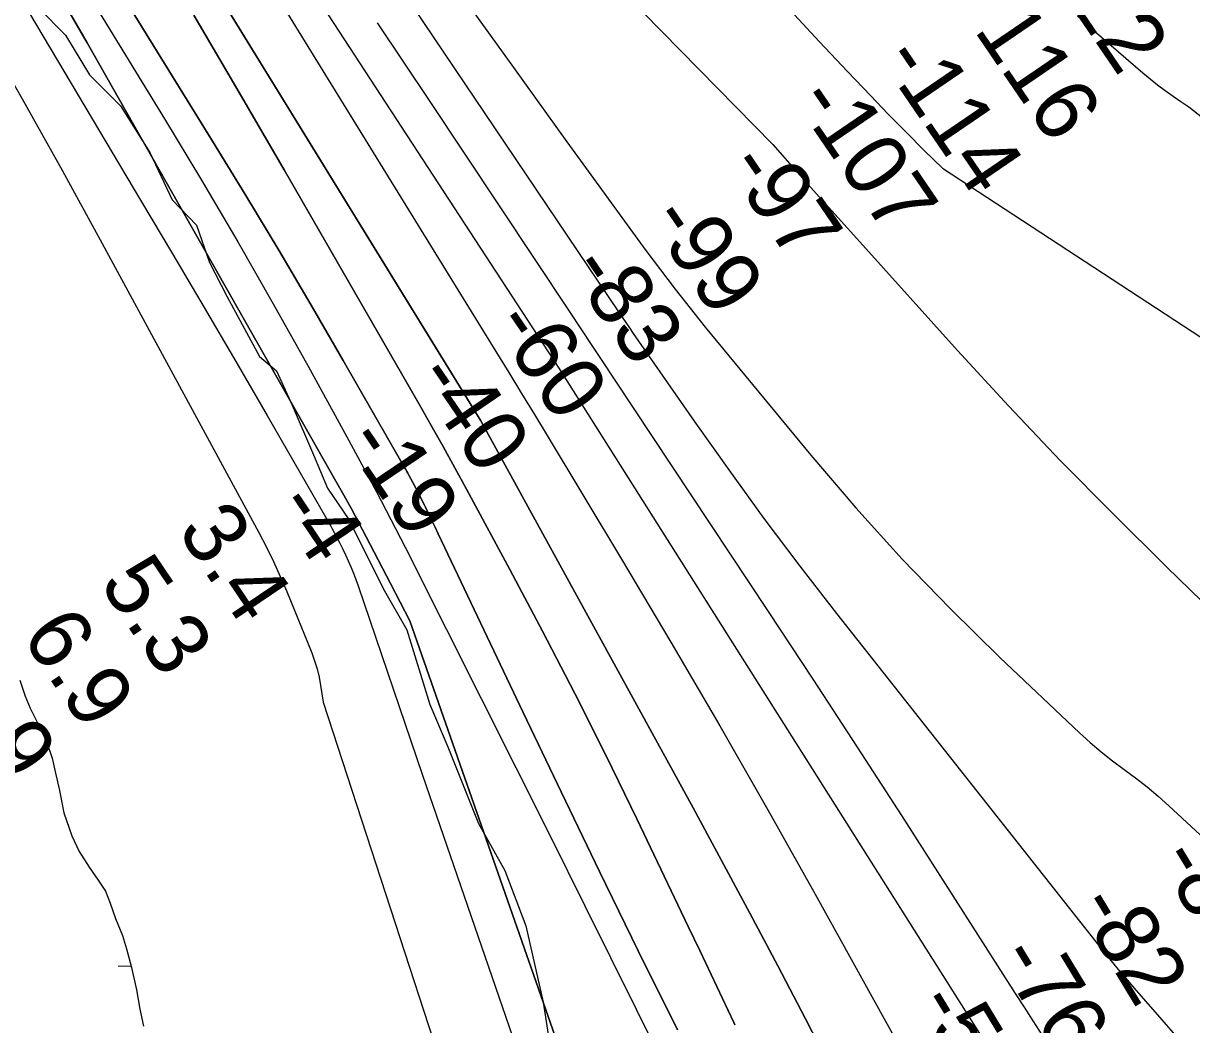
# Model space of a CAD drawing. Extents: x 3704301 to 3742427, y 506229 to 532009.
# Drawn here: x 3729817 to 3731059, y 513710 to 514774 of the extents above; entities that cross this region are included whole.
import ezdxf

# ---------------------------------------------------------------- set-up
doc = ezdxf.new("R2010")
doc.units = 0
for name, color, linetype in [('V-RIVR-EDGE', 7, 'Continuous'), ('V-RIVR-RANG', 7, 'Continuous'), ('V-TOPO-DPTH', 7, 'Continuous'), ('V-TOPO-MAJR', 7, 'Continuous'), ('V-TOPO-MINR', 7, 'Continuous'), ('V-TOPO-WATR', 7, 'Continuous'), ('V-WETL-SWMP', 7, 'Continuous')]:
    doc.layers.add(name, color=color, linetype=linetype)

msp = doc.modelspace()

# ---------------------------------------------------------------- linework, layer by layer
at = {"layer": 'V-RIVR-EDGE'}
msp.add_lwpolyline([(3729833.6427036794, 514790.393636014), (3729861.78663044, 514761.5083658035), (3729887.496607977, 514719.4219281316), (3729920.4327274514, 514686.3225217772), (3729951.527798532, 514637.01884872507), (3729975.416025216, 514586.5323428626), (3730001.1631134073, 514559.45397924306), (3730014.8725694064, 514519.79852194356), (3730033.3950000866, 514484.33344996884), (3730068.054898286, 514420.01279630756), (3730086.0274764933, 514404.9601894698), (3730102.7459694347, 514368.2989248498), (3730125.427612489, 514315.41409599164), (3730140.348105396, 514279.9579305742), (3730163.0787345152, 514246.8837594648), (3730199.517335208, 514173.5538080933), (3730224.622536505, 514129.66788596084), (3730249.0398336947, 514050.3643934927), (3730268.1388365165, 514005.2926696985), (3730300.9547174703, 513923.5671034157), (3730329.046689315, 513873.67052953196), (3730351.1131651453, 513814.78395547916), (3730369.5227794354, 513733.69433838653), (3730383.704897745, 513642.4096219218)], dxfattribs=at)
at = {"layer": 'V-TOPO-DPTH'}
for points in [[(3730683.3106737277, 513648.54056061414), (3730648.4038773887, 513716.05301041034), (3730619.0300071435, 513772.3600672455), (3730589.3835792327, 513828.52197448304), (3730559.3283148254, 513884.4661573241), (3730529.000492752, 513940.265190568), (3730303.54, 514351.5), (3729856.43179853, 515077.91733071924)], [(3730683.3106737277, 513648.54056061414), (3730648.4038773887, 513716.05301041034), (3730619.0300071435, 513772.3600672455), (3730589.3835792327, 513828.52197448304), (3730559.3283148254, 513884.4661573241), (3730529.000492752, 513940.265190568), (3730303.54, 514351.5), (3729856.43179853, 515077.91733071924)], [(3730512.3332252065, 513704.38394276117), (3730470.791296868, 513788.49688789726), (3730429.546992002, 513872.754545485), (3730388.7491223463, 513957.2292717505), (3730348.2488761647, 514041.84871046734), (3730258.0850316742, 514231.5201791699), (3730254.686936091, 514238.6477703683), (3730251.2781329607, 514245.7702220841), (3730247.853268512, 514252.884964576), (3730244.417696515, 514259.994567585), (3730243.421676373, 514262.0498187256), (3730240.435400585, 514268.1070795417), (3730237.3949036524, 514274.13653619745), (3730234.2730750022, 514280.1242866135), (3730231.0970252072, 514286.08423286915), (3730226.8874110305, 514293.85648321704), (3730225.768027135, 514295.90528450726), (3730224.638700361, 514297.9485427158), (3730223.4944592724, 514299.9834863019), (3730222.3402753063, 514302.01288680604), (3730157.0963715, 514415.76112686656), (3730123.0216193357, 514474.48698632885), (3730088.5587457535, 514532.98156148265), (3730053.5136900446, 514591.1292101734), (3730018.0805129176, 514649.0455745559), (3729789.536283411, 515018.4519632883)], [(3729789.536283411, 515018.4519632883), (3730018.0805129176, 514649.0455745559), (3730053.5136900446, 514591.1292101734), (3730088.5587457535, 514532.98156148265), (3730123.0216193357, 514474.48698632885), (3730157.0963715, 514415.76112686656), (3730222.3402753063, 514302.01288680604), (3730223.4944592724, 514299.9834863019), (3730224.638700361, 514297.9485427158), (3730225.768027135, 514295.90528450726), (3730226.8874110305, 514293.85648321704), (3730231.0970252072, 514286.08423286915), (3730234.2730750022, 514280.1242866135), (3730237.3949036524, 514274.13653619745), (3730240.435400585, 514268.1070795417), (3730243.421676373, 514262.0498187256), (3730244.417696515, 514259.994567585), (3730247.853268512, 514252.884964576), (3730251.2781329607, 514245.7702220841), (3730254.686936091, 514238.6477703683), (3730258.0850316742, 514231.5201791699), (3730348.2488761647, 514041.84871046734), (3730388.7491223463, 513957.2292717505), (3730429.546992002, 513872.754545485), (3730470.791296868, 513788.49688789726), (3730512.3332252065, 513704.38394276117)], [(3729727.664584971, 514846.1391494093), (3729772.0001665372, 514770.25102941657), (3729815.7553323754, 514694.03407931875), (3729858.6398746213, 514617.3238840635), (3729900.944001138, 514540.28485870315), (3730067.4626798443, 514232.9067648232), (3730075.449331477, 514217.56673629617), (3730083.093314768, 514202.0646905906), (3730090.223295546, 514186.319619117), (3730097.0106079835, 514170.41253046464), (3730123.5931113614, 514105.1582889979), (3730126.6843814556, 514096.6929559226), (3730129.352007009, 514088.1127511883), (3730131.3841657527, 514079.3602389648), (3730132.9926799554, 514070.49285508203), (3730134.379689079, 514061.5564980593), (3730135.900138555, 514052.6444550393), (3730599.42, 512629.38), (3730756.9690539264, 511917.2636846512), (3730875.999791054, 511918.7180265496)], [(3729856.429138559, 514802.7557101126), (3729884.73385677, 514753.4833177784), (3730149.3179680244, 514287.5103213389), (3730157.5747250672, 514272.78633551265), (3730165.7259281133, 514258.0048750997), (3730173.7188001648, 514243.1372028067), (3730181.6061182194, 514228.21205592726), (3730207.338939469, 514178.881987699), (3730227.794728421, 514139.1396021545), (3730466.1633346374, 513458.18951021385)], [(3730466.1633346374, 513458.18951021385), (3730227.794728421, 514139.1396021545), (3730207.338939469, 514178.881987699), (3730181.6061182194, 514228.21205592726), (3730173.7188001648, 514243.1372028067), (3730165.7259281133, 514258.0048750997), (3730157.5747250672, 514272.78633551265), (3730149.3179680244, 514287.5103213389), (3729884.73385677, 514753.4833177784), (3729856.429138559, 514802.7557101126)], [(3730573.354194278, 513709.84878781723), (3730572.170326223, 513712.37229245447), (3730560.161576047, 513737.89149748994), (3730548.112728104, 513763.39169841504), (3730536.003733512, 513788.8633931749), (3730523.8546411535, 513814.3160838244), (3730469.080382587, 513928.7222376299), (3730436.499873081, 513995.51511026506), (3730403.274233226, 514061.97956819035), (3730369.0808978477, 514127.95140405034), (3730334.2424321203, 514193.5948252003), (3730288.178666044, 514278.8783435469), (3730275.796562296, 514301.5825815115), (3730263.2925649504, 514324.21884152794), (3730250.605727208, 514346.7531346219), (3730237.7969958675, 514369.2194497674), (3730094.362914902, 514618.4504703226), (3730046.594322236, 514700.71788283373), (3729998.405087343, 514782.73596304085)], [(3729998.405087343, 514782.73596304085), (3730046.594322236, 514700.71788283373), (3730094.362914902, 514618.4504703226), (3730237.7969958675, 514369.2194497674), (3730250.605727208, 514346.7531346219), (3730263.2925649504, 514324.21884152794), (3730275.796562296, 514301.5825815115), (3730288.178666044, 514278.8783435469), (3730334.2424321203, 514193.5948252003), (3730369.0808978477, 514127.95140405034), (3730403.274233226, 514061.97956819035), (3730436.499873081, 513995.51511026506), (3730469.080382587, 513928.7222376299), (3730523.8546411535, 513814.3160838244), (3730536.003733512, 513788.8633931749), (3730548.112728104, 513763.39169841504), (3730560.161576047, 513737.89149748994), (3730572.170326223, 513712.37229245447), (3730573.354194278, 513709.84878781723)]]:
    msp.add_lwpolyline(points, dxfattribs=at)
at = {"layer": 'V-TOPO-MAJR'}
for points in [[(3730063.1383239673, 515206.02399241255), (3730613.8187445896, 514645.24637671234), (3730636.8626254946, 514619.3083397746), (3730659.9512380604, 514593.4102862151), (3730683.106948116, 514567.5722077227), (3730706.307389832, 514541.774112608), (3730810.175385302, 514426.57730311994), (3730864.3290562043, 514367.72903540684), (3730919.2610993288, 514309.63183753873), (3730975.3607007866, 514252.6612444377), (3731032.238674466, 514196.4417211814), (3731120.201515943, 514111.2444479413), (3731133.752710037, 514098.26269701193), (3731147.3976184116, 514085.38131298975), (3731161.1830982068, 514072.65047932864), (3731175.062292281, 514060.0200125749), (3731188.9480965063, 514047.3963937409), (3731202.7489933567, 514034.68153152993), (3731216.4225291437, 514021.8298042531), (3731230.0111575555, 514008.88683359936), (3731266.5110320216, 513973.77278547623), (3731277.078021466, 513963.606957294), (3731287.64498031, 513953.44109730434), (3732181.0870523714, 513537.13454608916)], [(3729970.2850456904, 514991.70412872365), (3730319.388448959, 514425.4829635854), (3730333.0939560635, 514403.17262977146), (3730346.7510771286, 514380.83282360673), (3730360.335619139, 514358.4488089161), (3730373.8717751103, 514336.0353218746), (3730452.9138047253, 514204.6744051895), (3730505.4614670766, 514116.2849096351), (3730557.3783370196, 514027.5309155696), (3730608.3490183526, 513938.2301737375), (3730658.6889072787, 513848.5649333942), (3730759.0965613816, 513667.47138372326)]]:
    msp.add_lwpolyline(points, dxfattribs=at)
at = {"layer": 'V-TOPO-MINR'}
for points in [[(3729907.381473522, 515141.520298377), (3730386.2800000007, 514407.65), (3730837.542702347, 513693.72322653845)], [(3729856.43179853, 515077.91733071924), (3730303.54, 514351.5), (3730529.000492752, 513940.265190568), (3730559.3283148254, 513884.4661573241), (3730589.3835792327, 513828.52197448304), (3730619.0300071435, 513772.3600672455), (3730648.4038773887, 513716.05301041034), (3730683.3106737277, 513648.54056061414)], [(3729749.941206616, 515026.78049062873), (3729967.0396838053, 514672.5334598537), (3730006.2929331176, 514607.4473121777), (3730044.9225551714, 514541.9990395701), (3730082.616736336, 514476.0075795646), (3730119.6872902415, 514409.653994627), (3730160.9804155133, 514334.49086277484), (3730176.783482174, 514305.36650725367), (3730192.382620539, 514276.1346915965), (3730207.67586646, 514246.74168573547), (3730222.7651840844, 514217.2412197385), (3730266.8905299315, 514129.8519347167), (3730303.821083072, 514056.5419137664), (3730340.660366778, 513983.1861638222), (3730377.3627463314, 513909.7618203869), (3730413.973856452, 513836.2917479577), (3730523.1481736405, 513616.6911524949)], [(3729789.536283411, 515018.4519632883), (3730018.0805129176, 514649.0455745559), (3730053.5136900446, 514591.1292101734), (3730088.5587457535, 514532.98156148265), (3730123.0216193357, 514474.48698632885), (3730157.0963715, 514415.76112686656), (3730222.3402753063, 514302.01288680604), (3730223.4944592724, 514299.9834863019), (3730224.638700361, 514297.9485427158), (3730225.768027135, 514295.90528450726), (3730226.8874110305, 514293.85648321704), (3730231.0970252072, 514286.08423286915), (3730234.2730750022, 514280.1242866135), (3730237.3949036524, 514274.13653619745), (3730240.435400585, 514268.1070795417), (3730243.421676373, 514262.0498187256), (3730244.417696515, 514259.994567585), (3730247.853268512, 514252.884964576), (3730251.2781329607, 514245.7702220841), (3730254.686936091, 514238.6477703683), (3730258.0850316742, 514231.5201791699), (3730348.2488761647, 514041.84871046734), (3730388.7491223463, 513957.2292717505), (3730429.546992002, 513872.754545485), (3730470.791296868, 513788.49688789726), (3730512.3332252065, 513704.38394276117)], [(3729720.2131302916, 514958.47464965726), (3729941.726968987, 514586.3170970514), (3729975.5791129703, 514529.1959031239), (3730009.2857315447, 514471.9893375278), (3730042.7740620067, 514414.6547144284), (3730076.116867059, 514357.2347196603), (3730139.8416426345, 514247.0104190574), (3730141.1990872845, 514244.6309016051), (3730142.5381044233, 514242.2411978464), (3730143.8494802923, 514239.8362146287), (3730145.1424286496, 514237.42104510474), (3730149.819247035, 514228.5625962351), (3730153.0996957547, 514222.21751176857), (3730156.3066953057, 514215.836301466), (3730159.4035211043, 514209.4009024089), (3730162.426897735, 514202.92937751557), (3730165.2942737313, 514196.39069752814), (3730168.0274348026, 514189.7987416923), (3730170.5592734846, 514183.12687208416), (3730172.9568972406, 514176.4017266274), (3730241.3022269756, 513975.08706769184), (3730418.3318069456, 513461.9036176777)], [(3730143.4823229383, 514922.0565739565), (3730449.8158958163, 514467.5202295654), (3730453.7004352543, 514461.78147262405), (3730457.6004165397, 514456.05327491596), (3730461.5235605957, 514450.3409160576), (3730465.4621464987, 514444.6391164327), (3730530.12296332, 514351.43524496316), (3730566.8788092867, 514299.49143404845), (3730604.2678423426, 514248.01658798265), (3730642.6066560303, 514197.2451891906), (3730681.5786568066, 514146.9427552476), (3730962.4751777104, 513791.25523691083), (3730971.614233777, 513779.8590770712), (3730980.865278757, 513768.55598168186), (3730990.2843071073, 513757.3924829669), (3730999.8153243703, 513746.322048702), (3731022.6475357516, 513720.19967219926), (3731043.70595712, 513696.1618963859)], [(3729856.429138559, 514802.7557101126), (3729884.73385677, 514753.4833177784), (3730149.3179680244, 514287.5103213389), (3730157.5747250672, 514272.78633551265), (3730165.7259281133, 514258.0048750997), (3730173.7188001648, 514243.1372028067), (3730181.6061182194, 514228.21205592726), (3730207.338939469, 514178.881987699), (3730227.794728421, 514139.1396021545), (3730466.1633346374, 513458.18951021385)], [(3730281.555385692, 514806.18290823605), (3730338.0743739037, 514727.1277875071), (3730394.936779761, 514648.3165039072), (3730478.921126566, 514532.70805756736), (3730494.236513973, 514512.02915574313), (3730509.8017935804, 514491.54378556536), (3730525.7419114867, 514471.34871285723), (3730541.931921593, 514451.3471717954), (3730654.1928214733, 514315.24134189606), (3730702.082812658, 514259.32433324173), (3730751.300927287, 514204.648184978), (3730802.5112270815, 514151.83332730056), (3730855.049650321, 514100.259330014), (3730939.839539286, 514020.05801327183), (3730951.1864122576, 514009.76669389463), (3730962.804358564, 513999.80525035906), (3730974.8289148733, 513990.33862058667), (3730987.124544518, 513981.20186665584), (3730999.4382540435, 513972.08446037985), (3731011.5047419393, 513962.66267712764), (3731023.2003973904, 513952.78432841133), (3731034.6488312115, 513942.60160271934), (3731096.406614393, 513885.50808755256)], [(3730632.593681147, 514787.6690525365), (3730662.9044777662, 514754.9601512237), (3730693.4712654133, 514722.48570948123), (3730717.4726435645, 514697.2828906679), (3730736.3536688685, 514677.70785015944), (3730755.3984631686, 514658.2955374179), (3730774.688910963, 514639.12731632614), (3730794.1431277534, 514620.1218230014), (3731922.4710708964, 513882.43632009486), (3731950.067568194, 513859.93635953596), (3731978.588219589, 513835.4157287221), (3732006.1986885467, 513809.9582071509), (3732032.443883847, 513783.09534944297), (3732057.77889671, 513755.29560097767), (3732221.7453062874, 513565.65934021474)], [(3729998.405087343, 514782.73596304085), (3730046.594322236, 514700.71788283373), (3730094.362914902, 514618.4504703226), (3730237.7969958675, 514369.2194497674), (3730250.605727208, 514346.7531346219), (3730263.2925649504, 514324.21884152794), (3730275.796562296, 514301.5825815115), (3730288.178666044, 514278.8783435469), (3730334.2424321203, 514193.5948252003), (3730369.0808978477, 514127.95140405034), (3730403.274233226, 514061.97956819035), (3730436.499873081, 513995.51511026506), (3730469.080382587, 513928.7222376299), (3730523.8546411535, 513814.3160838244), (3730536.003733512, 513788.8633931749), (3730548.112728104, 513763.39169841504), (3730560.161576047, 513737.89149748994), (3730572.170326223, 513712.37229245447), (3730573.354194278, 513709.84878781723)], [(3730193.3082000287, 514774.71978615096), (3730248.3222782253, 514692.13751687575), (3730397.9495065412, 514467.0773253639), (3730409.7438843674, 514449.32809826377), (3730421.5328251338, 514431.57526243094), (3730433.31361031, 514413.81701349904), (3730445.088958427, 514396.0551558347), (3730608.6839194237, 514149.16649293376), (3730656.2268168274, 514077.016548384), (3730703.522285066, 514004.70567452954), (3730750.446609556, 513932.1534067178), (3730797.123504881, 513859.4402096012), (3730871.3427784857, 513743.1673189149), (3730880.75900818, 513728.4923045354), (3730890.221307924, 513713.8472108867), (3730899.752712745, 513699.2469983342)], [(3730937.535904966, 514781.8862769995), (3730950.28389293, 514770.58154965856), (3730963.131251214, 514759.38741261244), (3731007.0904221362, 514721.58826115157), (3731014.889350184, 514715.0943204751), (3731022.8191968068, 514708.7699770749), (3731030.945421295, 514702.70002958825), (3731039.2025643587, 514696.7996793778), (3731047.611165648, 514691.1091261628), (3731056.090427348, 514685.52821618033), (3731676.828026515, 514198.0765800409)]]:
    msp.add_lwpolyline(points, dxfattribs=at)
at = {"layer": 'V-TOPO-WATR'}
msp.add_lwpolyline([(3729727.664584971, 514846.1391494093), (3729772.0001665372, 514770.25102941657), (3729815.7553323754, 514694.03407931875), (3729858.6398746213, 514617.3238840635), (3729900.944001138, 514540.28485870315), (3730067.4626798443, 514232.9067648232), (3730075.449331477, 514217.56673629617), (3730083.093314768, 514202.0646905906), (3730090.223295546, 514186.319619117), (3730097.0106079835, 514170.41253046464), (3730123.5931113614, 514105.1582889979), (3730126.6843814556, 514096.6929559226), (3730129.352007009, 514088.1127511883), (3730131.3841657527, 514079.3602389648), (3730132.9926799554, 514070.49285508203), (3730134.379689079, 514061.5564980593), (3730135.900138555, 514052.6444550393), (3730599.42, 512629.38), (3730756.9690539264, 511917.2636846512)], dxfattribs=at)
at = {"layer": 'V-WETL-SWMP'}
msp.add_line((3729917.981883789, 513772.24834893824), (3729931.53622459, 513772.4139595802), dxfattribs=at)
msp.add_lwpolyline([(3729813.364, 514075.923), (3729819.12, 514058.969), (3729824.497, 514046.25200000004), (3729834.485, 514025.826), (3729842.168, 514009.64), (3729847.539, 513993.072), (3729851.3710000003, 513977.276), (3729855.202, 513960.70900000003), (3729860.177, 513934.897), (3729868.62, 513910.62200000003), (3729876.302, 513894.05100000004), (3729887.066, 513877.47500000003), (3729896.677, 513863.598), (3729904.366, 513851.648), (3729909.3570000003, 513838.93200000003), (3729915.114, 513822.748), (3729922.409, 513804.637), (3729926.628, 513790.38), (3729931.9960000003, 513770.731), (3729937.358, 513746.844), (3729940.799, 513726.427), (3729944.628, 513708.32)], dxfattribs=at)

# ---------------------------------------------------------------- texts
at = {"layer": 'V-RIVR-RANG'}
for s, height, rotation, p in [('-122', 66.99999999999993, 304.3056388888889, (3730881.7656989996, 514864.0128854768)), ('-116', 66.99999999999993, 304.3056388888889, (3730810.0231369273, 514791.73278960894)), ('-114', 66.99999999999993, 304.3056388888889, (3730727.428805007, 514735.3588964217)), ('-107', 66.99999999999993, 304.3056388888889, (3730636.2107244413, 514691.6218081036)), ('-97', 66.99999999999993, 304.3056388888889, (3730562.685145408, 514621.95643048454)), ('-99', 66.99999999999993, 304.3056388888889, (3730480.0908134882, 514565.5825372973)), ('-83', 66.99999999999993, 304.3056388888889, (3730394.819456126, 514513.13072148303)), ('-60', 66.99999999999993, 304.3056388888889, (3730314.0091411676, 514454.1411100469)), ('-40', 66.99999999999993, 304.3056388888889, (3730231.2651411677, 514397.98511004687)), ('-19', 66.99999999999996, 304.0183257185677, (3730157.0202816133, 514329.94732750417)), ('3.4', 66.99999999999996, 304.0183257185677, (3729979.727395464, 514235.1252034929)), ('-4', 66.99999999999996, 304.0183257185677, (3730082.8365490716, 514261.11044241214)), ('5.3', 66.99999999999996, 304.0183257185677, (3729896.984395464, 514178.9692034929)), ('6.9', 66.99999999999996, 304.0183257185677, (3729814.092821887, 514123.03183944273)), ('6.9', 66.99999999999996, 304.0183257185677, (3729731.349821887, 514066.8748394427)), ('-88', 66.99999999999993, 301.2269444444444, (3731021.1679053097, 513886.0153002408)), ('-82', 66.99999999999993, 301.2269444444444, (3730934.4338972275, 513836.18880660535)), ('-76', 66.99999999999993, 301.2269444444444, (3730850.4349093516, 513781.85104705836)), ('-58', 66.99999999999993, 301.2269444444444, (3730763.7009012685, 513732.02455342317))]:
    msp.add_text(s, height=height, rotation=rotation, dxfattribs=at).set_placement(p)

doc.saveas('drawing.dxf')
